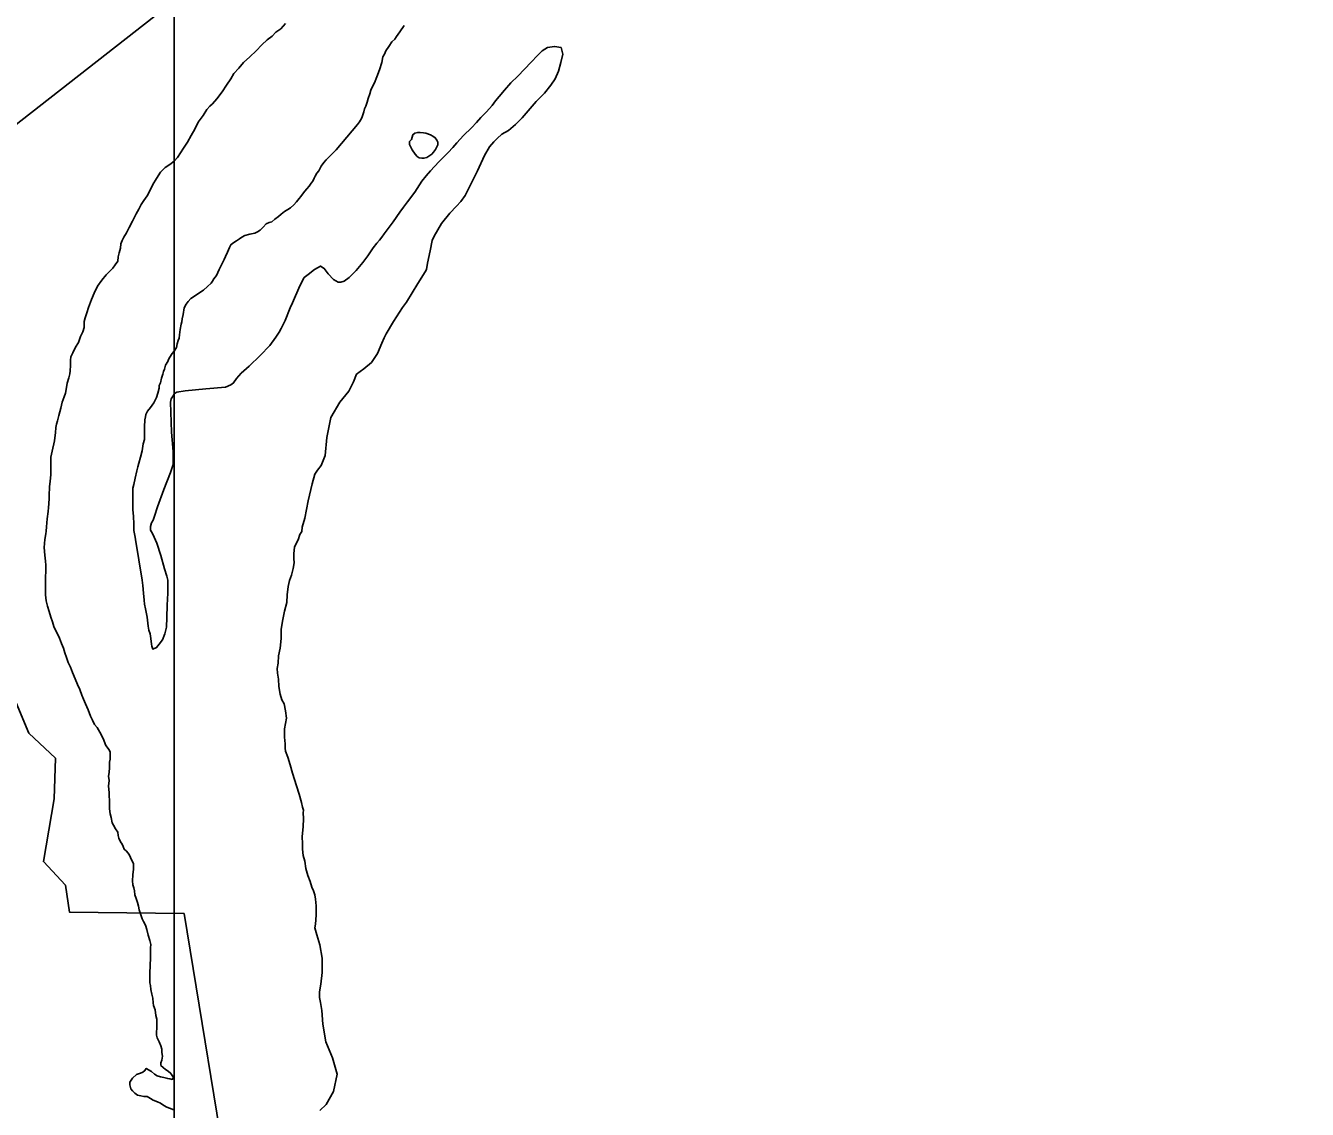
# Model space of a CAD drawing. Extents: x 1662474 to 1856135, y 779280 to 917889.
# Drawn here: x 1730904 to 1732039, y 802452 to 803412 of the extents above; entities that cross this region are included whole.
import ezdxf

# ---------------------------------------------------------------- set-up
doc = ezdxf.new("R2010")
doc.units = 0
for name, color, linetype in [('Exist Boundary Political City Limit New', 7, 'Continuous'), ('Exist Hydrographic Lake Shore', 7, 'Continuous'), ('Exist Utilities Electrical Transmission Line', 7, 'Continuous'), ('Map Preparation Boundary City Limit Buffer Line', 7, 'Continuous'), ('Map Preparation Inset Cut Line', 7, 'Continuous')]:
    doc.layers.add(name, color=color, linetype=linetype)

msp = doc.modelspace()

# ---------------------------------------------------------------- linework, layer by layer
at = {"layer": 'Exist Boundary Political City Limit New'}
msp.add_lwpolyline([(1731066.2, 801564.9), (1731129.1, 802109.3), (1731044.5, 802625.2), (1730943.1, 802626.4), (1730939.4, 802650.3), (1730920, 802671.3), (1730929.4, 802726.8), (1730930.6, 802762.8), (1730906.9, 802785.1), (1730884.5, 802838.6)], dxfattribs=at)
at = {"layer": 'Exist Hydrographic Lake Shore'}
for points in [[(1730939.5, 803086.2), (1730940.1, 803089.4), (1730941.1, 803094.9), (1730942.4, 803099.6), (1730943.2, 803103.1), (1730943.5, 803105.9), (1730943.8, 803110.7), (1730944, 803115.4), (1730944.2, 803118.3), (1730946.1, 803121.9), (1730948.5, 803126.7), (1730950.9, 803130.9), (1730951.9, 803133.5), (1730952.9, 803136.4), (1730954.8, 803140.3), (1730956.1, 803144.2), (1730956.1, 803147.1), (1730956.1, 803149.5), (1730956.9, 803152.9), (1730958.5, 803157.1), (1730960, 803161.9), (1730962.6, 803168.9), (1730964.8, 803174.7), (1730967.9, 803180.8), (1730971.6, 803186), (1730975.5, 803190.8), (1730978.6, 803193.9), (1730981.5, 803196.8), (1730983.6, 803199.6), (1730985.8, 803203.1), (1730986.2, 803206.8), (1730987, 803210.4), (1730988.1, 803214.4), (1730988.6, 803218.3), (1730989.6, 803221.2), (1730991.2, 803224.1), (1730993.4, 803228), (1730996, 803232.7), (1730998.9, 803238.5), (1731002.2, 803244.8), (1731004.4, 803249), (1731006.5, 803253.2), (1731008.9, 803256.6), (1731011.8, 803260.8), (1731014.1, 803265.2), (1731016.8, 803270.8), (1731020.1, 803276.3), (1731023.5, 803281.8), (1731027.8, 803285.8), (1731031.9, 803288.6), (1731035.6, 803291.5), (1731038.8, 803294.9), (1731041.4, 803298.9), (1731044, 803303.1), (1731047.6, 803308.3), (1731050.9, 803314.1), (1731054, 803319.9), (1731057.1, 803325.9), (1731061.4, 803331.9), (1731064.8, 803337.4), (1731067.4, 803340.3), (1731069.8, 803342.4), (1731073.6, 803346.6), (1731078.1, 803352.9), (1731082.1, 803358.7), (1731085.8, 803364.5), (1731088.6, 803369.2), (1731092.9, 803373.9), (1731097.2, 803378.9), (1731102.8, 803383.9), (1731108.2, 803389.1), (1731113.5, 803394.4), (1731118.2, 803398.9), (1731122.5, 803402.2), (1731125.9, 803405.7), (1731130.1, 803408.8), (1731134.2, 803413.3)], [(1731239.5, 803411.7), (1731235.6, 803405.9), (1731232.5, 803402), (1731231.1, 803399.6), (1731228.5, 803397.2), (1731225.9, 803393.1), (1731223.2, 803389.1), (1731222, 803386.2), (1731220.6, 803383.9), (1731219.6, 803378.9), (1731217.5, 803372.4), (1731215.1, 803366.3), (1731213, 803360.8), (1731211.2, 803357.1), (1731209.9, 803354.5), (1731209.1, 803351.1), (1731207.5, 803346.9), (1731206.5, 803343.8), (1731205.6, 803340.3), (1731204.4, 803337.9), (1731203.6, 803335.1), (1731202.2, 803330.9), (1731201.5, 803329.3), (1731199.9, 803326.4), (1731198.1, 803324.1), (1731179.1, 803301.5), (1731176.9, 803299.1), (1731174.5, 803296.8), (1731172.1, 803294.4), (1731170.2, 803292.8), (1731168.4, 803290.4), (1731166, 803287.1), (1731163.8, 803282.9), (1731162.1, 803280.8), (1731160.5, 803278.1), (1731159.8, 803276.6), (1731158.5, 803273.9), (1731157.1, 803272.1), (1731155.2, 803269.4), (1731153.2, 803267.1), (1731151.4, 803264.8), (1731149.5, 803262.4), (1731148, 803260.2), (1731146.4, 803258.4), (1731144.2, 803255.6), (1731141.6, 803252.7), (1731138.8, 803250.3), (1731136.4, 803248.8), (1731133.5, 803246.9), (1731130.6, 803244.5), (1731128, 803242.4), (1731124.9, 803240.1), (1731122.2, 803237.7), (1731119.9, 803237.2), (1731117.2, 803236.1), (1731114.4, 803233.2), (1731111.8, 803230.4), (1731109.6, 803228.8), (1731107.2, 803227.8), (1731102.8, 803226.9), (1731098.4, 803225.6), (1731095.8, 803224.3), (1731093.6, 803222.8)], [(1731024, 802942.4), (1731020.4, 802953.4), (1731018, 802958.7), (1731016.5, 802961.9), (1731014.9, 802964.8), (1731014.9, 802967.9), (1731015.6, 802971.3), (1731017.2, 802973.7), (1731018.2, 802977.1), (1731021.1, 802985.5), (1731026.6, 803000.7), (1731032.5, 803015.9), (1731034.9, 803023), (1731034.9, 803026.4), (1731034.9, 803034.3), (1731033.5, 803051.6), (1731032.8, 803069.4), (1731032.5, 803078.1), (1731033.2, 803081.2), (1731034.9, 803083.6), (1731035.9, 803085.8), (1731038, 803087.1), (1731045.6, 803088.1), (1731063.8, 803089.9), (1731081.2, 803091.5), (1731085.8, 803093.4), (1731088.4, 803095.2), (1731090.8, 803099.1), (1731095.2, 803103.9), (1731102.2, 803109.9), (1731111.8, 803119.3), (1731120.4, 803128.2), (1731125.9, 803135.6), (1731128.8, 803140.1), (1731130.4, 803143.2), (1731134, 803150.3), (1731138.5, 803161.6), (1731140.4, 803166.1), (1731147.1, 803181.2), (1731150.9, 803188.4), (1731154.5, 803191.2), (1731160, 803195.7), (1731165.2, 803198.6), (1731168.6, 803196.5), (1731172.1, 803191.8), (1731176.9, 803186.8), (1731181, 803184.4), (1731183.4, 803184.4), (1731186.2, 803185.2), (1731190.8, 803188.4), (1731196.8, 803194.7), (1731199.9, 803198.1), (1731202.8, 803201.8), (1731207.2, 803207.8), (1731212, 803214.9), (1731215.1, 803218.8), (1731217.5, 803221.7), (1731219.6, 803224.1), (1731221.8, 803227.2), (1731223.5, 803229.6), (1731229.6, 803237.9), (1731235.6, 803246.4), (1731238.8, 803250.8), (1731242.4, 803255.6), (1731248.8, 803264.2), (1731255.2, 803273.7), (1731258.8, 803278.4), (1731262.6, 803282.9), (1731270.2, 803291), (1731278.4, 803299.1), (1731282.4, 803303.6), (1731286, 803307.8), (1731292, 803314.1), (1731298.9, 803320.9), (1731303.6, 803325.6), (1731307.2, 803330.1), (1731312.2, 803335.1), (1731317.2, 803340.9), (1731320.4, 803344.8), (1731323.5, 803348.8), (1731328.2, 803354.5), (1731334, 803360.8), (1731340.1, 803366.8), (1731346.1, 803373.1), (1731351.9, 803379.2), (1731357.6, 803385.2), (1731361.6, 803389.1), (1731366.2, 803392.1), (1731372.6, 803393.1), (1731378.4, 803392.1), (1731379.8, 803386.2), (1731378.1, 803378.9), (1731376, 803371.3), (1731373.1, 803364.5), (1731369.2, 803358.7), (1731363.6, 803351.6), (1731356.4, 803344.2), (1731349.2, 803336.1), (1731343.8, 803329.8), (1731338, 803324.1)], [(1731338, 803324.1), (1731331.9, 803318.8), (1731325.9, 803315.4), (1731321.8, 803311.7), (1731318.8, 803308.6), (1731315.1, 803304.1), (1731310.6, 803296.5), (1731304.4, 803282.9), (1731297.5, 803269.4), (1731293.4, 803261.1), (1731289.6, 803255.8), (1731285.8, 803251.6), (1731279.8, 803245.6), (1731272.4, 803236.4), (1731266, 803225.1), (1731264.2, 803221.2), (1731262.4, 803212.2), (1731260.2, 803201.2), (1731259.2, 803195.7), (1731257.9, 803193.4), (1731251.6, 803183.1), (1731241.4, 803166.8), (1731238, 803161.9), (1731230.1, 803149.5), (1731223.5, 803138.5), (1731221.8, 803135.1), (1731219.6, 803130.4), (1731215.9, 803121.2), (1731210.6, 803113.3), (1731203.6, 803107.5), (1731197.2, 803102.8), (1731194.4, 803096), (1731190.5, 803087.8), (1731182.4, 803078.1), (1731174.5, 803064.5), (1731170.8, 803046.9), (1731169.5, 803030.9), (1731166, 803021.9), (1731162.6, 803018), (1731160.2, 803014.4), (1731157.9, 803005.9), (1731154.5, 802990.8), (1731151.4, 802975.5), (1731149.2, 802967.4), (1731148.8, 802963.7), (1731147.1, 802960.8), (1731145.4, 802956.1), (1731142.4, 802950.1), (1731141.6, 802943.8), (1731141.6, 802939.6), (1731141.9, 802935.9), (1731141.1, 802930.9), (1731139.5, 802924.9), (1731138, 802920.1), (1731136.6, 802914.9), (1731135.9, 802907.5), (1731135.4, 802900.7), (1731133.5, 802893.1), (1731131.9, 802885.8), (1731130.6, 802877.1), (1731130.4, 802868.7), (1731129.6, 802860.3), (1731128.2, 802853.4), (1731127.8, 802846.9), (1731127, 802842.2), (1731127.2, 802838), (1731128, 802832.8), (1731128.5, 802826.2), (1731129.6, 802819.6), (1731131.1, 802814.6), (1731133.2, 802810.9), (1731134.2, 802804.9), (1731135.1, 802798.3), (1731134.2, 802793.6), (1731133.5, 802788.9), (1731133.5, 802781.6), (1731134, 802775.5), (1731134, 802771.8), (1731134.2, 802769.2), (1731136.4, 802763.7), (1731138.5, 802756.9), (1731140.4, 802749.5), (1731142.4, 802744), (1731144.2, 802738.5), (1731146.4, 802730.9), (1731148.5, 802723.6), (1731149.5, 802719.6), (1731150.2, 802716.7), (1731150, 802714.4), (1731150.2, 802709.6), (1731150, 802702), (1731149.2, 802693.6), (1731149.5, 802687.1), (1731149.5, 802682.3), (1731150, 802676.8), (1731151.4, 802671.6), (1731152.4, 802665.2), (1731154, 802659), (1731156.1, 802653.8), (1731157.6, 802648.8)], [(1731246.6, 803301.5), (1731244.2, 803306.4), (1731244, 803308.8), (1731245.9, 803310.7), (1731246.6, 803312.8), (1731247.1, 803314.9), (1731249, 803316.4), (1731251.4, 803316.9), (1731253.5, 803316.9), (1731256.4, 803316.7), (1731258.5, 803316.2), (1731262.6, 803314.9), (1731264.8, 803313.6), (1731266.9, 803312.2), (1731268.4, 803310.1), (1731269.2, 803308.3), (1731269.2, 803305.9), (1731268.4, 803304.1), (1731267.1, 803301.8), (1731265.5, 803299.4), (1731264, 803297.8), (1731261.4, 803296), (1731259.5, 803294.9), (1731256.9, 803294.1), (1731255, 803294.1), (1731252.6, 803294.4), (1731250.9, 803295.7), (1731249.2, 803297.6), (1731246.6, 803301.5)], [(1731093.6, 803222.8), (1731091, 803220.9), (1731087.6, 803218.8), (1731086, 803217.5), (1731084.8, 803215.1)], [(1731084.8, 803215.1), (1731082.9, 803210.9), (1731081.2, 803207), (1731080, 803204.4), (1731077.6, 803199.6), (1731075.5, 803195.7), (1731073.1, 803190.4), (1731070.8, 803187.3), (1731069.8, 803185.2), (1731068.4, 803183.6), (1731065.2, 803180.5), (1731061.6, 803177.3), (1731057.6, 803174.7), (1731053.8, 803172.1), (1731050.6, 803170), (1731048, 803167.1), (1731046.4, 803164.8), (1731044.5, 803161.6), (1731043.8, 803155.8), (1731042.8, 803151.9), (1731042.4, 803149.2), (1731041.9, 803147.1), (1731041.1, 803142.4), (1731040.4, 803137.7), (1731040.1, 803134.8), (1731039.2, 803132.8), (1731038.5, 803129.8), (1731037.8, 803126.4), (1731035.6, 803123.2), (1731034, 803121.2), (1731031.9, 803118), (1731030.6, 803115.9), (1731030.1, 803114.1), (1731028.2, 803110.9), (1731027.2, 803107.2), (1731026.4, 803105.2), (1731025.6, 803102.8), (1731024.4, 803099.4), (1731023.5, 803095.2), (1731022.5, 803092.8), (1731022.5, 803090.4), (1731021.4, 803086.2), (1731020.1, 803082.3), (1731017.8, 803077.6), (1731014.9, 803073.4), (1731012.2, 803070), (1731010.6, 803067.1), (1731010.4, 803065.2), (1731009.9, 803062.4), (1731009.6, 803056.3), (1731009.6, 803050.3), (1731009.6, 803047.7), (1731009.4, 803045.1), (1731008.4, 803041.1), (1731007.5, 803035.1), (1731006, 803029.3), (1731004.4, 803024.1), (1731003.6, 803020.9), (1731002.8, 803017.2), (1731001.2, 803010.9), (1730999.9, 803005.2), (1730999.1, 803002), (1730999.1, 802999.1), (1730999.1, 802994.4), (1730999.1, 802989.7), (1730999.1, 802986.8), (1730999.1, 802983.1), (1730999.6, 802976.8), (1730999.9, 802970.5), (1731000.1, 802967.6), (1730999.9, 802964.5), (1731001.2, 802958.7), (1731001.5, 802956.4), (1731007.5, 802920.6), (1731008, 802915.9), (1731008.6, 802909.1), (1731009.1, 802902.8), (1731009.4, 802899.1), (1731010.4, 802895.2), (1731011.8, 802887.6), (1731012.8, 802879.9), (1731013.2, 802876.3), (1731014.4, 802872.9), (1731015.1, 802868.7), (1731015.6, 802863.9), (1731015.9, 802862.1), (1731016.8, 802859.5), (1731020.1, 802860.8), (1731022.5, 802863.7), (1731025.4, 802867.6), (1731027.5, 802873.1), (1731028.8, 802878.9), (1731029.2, 802887.3), (1731029.6, 802898.3), (1731030.1, 802909.1), (1731030.1, 802915.7), (1731030.1, 802920.4), (1731029.2, 802924.1), (1731027.2, 802930.6), (1731024, 802942.4)], [(1730990.5, 802684.7), (1730989.6, 802686.6), (1730988.1, 802688.9), (1730986.8, 802692.1), (1730986.2, 802694.4), (1730985.8, 802697.3), (1730983.9, 802700.4), (1730982.1, 802703.6), (1730980.8, 802705.7), (1730979.8, 802710.4), (1730979.1, 802713.6), (1730978.9, 802715.7), (1730978.6, 802718.3), (1730978.4, 802721.9), (1730978.4, 802725.9), (1730978.1, 802728.8), (1730978.1, 802732.4), (1730977.6, 802738), (1730978.1, 802743.2), (1730977.6, 802746.9), (1730978.1, 802750.3), (1730978.4, 802754.5), (1730978.6, 802759.2), (1730979.1, 802762.1), (1730979.1, 802764.8), (1730979.1, 802768.2), (1730978.1, 802770.2), (1730975.2, 802774.2), (1730972.9, 802780.2), (1730970, 802785.8), (1730967.4, 802789.9), (1730965.2, 802792.8), (1730963.4, 802796.5), (1730961.6, 802800.2), (1730959.5, 802805.7), (1730957.1, 802810.9), (1730955.5, 802815.1), (1730954, 802818.8), (1730952.1, 802823.6), (1730950.2, 802828), (1730948, 802833.2), (1730945.6, 802838.8), (1730943.8, 802843.5), (1730941.9, 802847.7), (1730940.4, 802851.9), (1730938.8, 802856.1), (1730937.8, 802860.3), (1730935.9, 802864.5), (1730934.2, 802869.2), (1730932.5, 802872.9), (1730930.6, 802876.3), (1730929.2, 802879.4), (1730928, 802883.6), (1730926.4, 802887.8), (1730924.9, 802892.8), (1730923.5, 802897.6), (1730922.5, 802902.2), (1730921.8, 802907.5), (1730921.8, 802913.6), (1730921.8, 802917.5), (1730921.8, 802920.6), (1730921.8, 802923.8), (1730922, 802927.8), (1730922, 802931.7), (1730922, 802933.8), (1730921.8, 802937.2), (1730921.1, 802942.7), (1730920.6, 802949.5), (1730921.1, 802956.4), (1730922, 802961.6), (1730922.5, 802963.9), (1730922.8, 802967.6), (1730923.2, 802974.7), (1730924.1, 802981.2), (1730924.4, 802984.7), (1730924.6, 802988.1), (1730924.9, 802993.1), (1730924.9, 802997.8), (1730925.4, 803000.7), (1730925.4, 803003.1), (1730925.9, 803008.1), (1730926.4, 803013.8), (1730926.4, 803018.6), (1730926.6, 803022.8), (1730926.4, 803025.9), (1730926.6, 803029.3), (1730927, 803032.2), (1730928.2, 803037.4), (1730929.2, 803041.1), (1730929.9, 803043.8), (1730930.1, 803046.4), (1730930.6, 803051.1), (1730930.9, 803055.8), (1730931.6, 803058.7), (1730932.5, 803061.6), (1730933.5, 803066.3), (1730935.4, 803072.9), (1730936.6, 803078.1), (1730938.2, 803082.9), (1730939.5, 803086.2)], [(1731035.4, 802451.6), (1731031.6, 802452.9), (1731029.2, 802453.8), (1731026.6, 802455.3), (1731023.5, 802457.4), (1731021.1, 802458.7), (1731017.2, 802460), (1731014.9, 802461.6), (1731011.8, 802463.2), (1731008.9, 802463.2), (1731006.2, 802463.9), (1731003.4, 802464.5), (1731000.8, 802466.3), (1730998.9, 802468.2), (1730997.5, 802470), (1730996.5, 802473.7), (1730996.5, 802476.1), (1730998.9, 802479.4), (1731002.5, 802482.9), (1731005.8, 802483.9), (1731008, 802484.7), (1731009.9, 802486.2), (1731011, 802488.1), (1731015.6, 802485.5), (1731018.2, 802483.1), (1731020.6, 802481.6), (1731023.5, 802480.8), (1731026.6, 802480), (1731030.1, 802479.2), (1731031.9, 802478.9), (1731034, 802478.4), (1731035.1, 802480.2), (1731032.8, 802483.6), (1731030.4, 802485.8), (1731028, 802487.1), (1731025.9, 802488.9), (1731024, 802490.8), (1731024, 802493.1), (1731024.9, 802495.4), (1731025.4, 802498.9), (1731024.9, 802502.3), (1731024.9, 802505.2), (1731024, 802508.1), (1731022.5, 802511.8), (1731020.6, 802515.1), (1731020.1, 802517.5), (1731020.1, 802519.9), (1731020.4, 802524.1), (1731020.4, 802528.2), (1731020.4, 802531.7), (1731019.6, 802535.1), (1731018.8, 802540.1), (1731017.5, 802543.8), (1731017.2, 802546.1), (1731016.8, 802550.3), (1731015.9, 802554), (1731015.1, 802557.9), (1731014.9, 802561.6), (1731014.1, 802563.9), (1731014.1, 802567.1), (1731014.1, 802572.4), (1731014.4, 802579.4), (1731014.9, 802586), (1731014.9, 802591.2), (1731014.9, 802594.9), (1731015.1, 802597.8), (1731014.1, 802601.5), (1731012.8, 802606.2), (1731011.5, 802611.2), (1731010.4, 802615.1), (1731008.6, 802618.3), (1731007.5, 802620.6), (1731006.2, 802624.3), (1731004.6, 802628.5), (1731004.1, 802631.7), (1731003.4, 802635.1), (1731002, 802638.5), (1731000.8, 802641.9), (1731000.5, 802645.3), (1730999.9, 802648.2), (1730999.1, 802650.6), (1730998.9, 802654.2), (1730999.1, 802659.5), (1730999.6, 802664.5), (1730999.6, 802667.9), (1730999.6, 802669.5), (1730998.6, 802671.8), (1730997.2, 802675), (1730996, 802677.6), (1730993.6, 802680.5), (1730991.5, 802682.3), (1730990.5, 802684.7)], [(1731157.6, 802648.8), (1731159.2, 802645.3), (1731160.2, 802641.9), (1731160.8, 802638), (1731161.4, 802632.2), (1731161.6, 802623.8), (1731160.8, 802615.9), (1731160.2, 802612.5), (1731162.1, 802606.5), (1731164.8, 802597.6), (1731166.9, 802585.8), (1731166.9, 802573.1), (1731165.5, 802562.9), (1731164.5, 802556.1), (1731164.5, 802551.1), (1731165.2, 802546.4), (1731166.4, 802539.3), (1731167.4, 802527.2), (1731170, 802511.8), (1731176, 802497.6), (1731180, 802483.1), (1731176.9, 802467.6), (1731170.2, 802456.1), (1731164.8, 802450.8)]]:
    msp.add_lwpolyline(points, dxfattribs=at)
at = {"layer": 'Exist Utilities Electrical Transmission Line'}
msp.add_lwpolyline([(1736395.7, 807297.2), (1735899.5, 806994.5), (1735494, 806746.1), (1735040, 806470.7), (1734709.1, 806257.5), (1734529.1, 806124), (1734129, 805816.1), (1733609.4, 805397.6), (1733027.2, 804949.9), (1732530.1, 804571.1), (1731872.8, 804064.5), (1731588.2, 803850.7), (1731167.6, 803536.7), (1730692.6, 803165.6)], dxfattribs=at)
at = {"layer": 'Map Preparation Boundary City Limit Buffer Line'}
msp.add_lwpolyline([(1731066.2, 801564.9), (1731129.1, 802109.3), (1731044.5, 802625.2), (1730943.1, 802626.4), (1730939.4, 802650.3), (1730920, 802671.3), (1730929.4, 802726.8), (1730930.6, 802762.8), (1730906.9, 802785.1), (1730884.5, 802838.6)], dxfattribs=at)
at = {"layer": 'Map Preparation Inset Cut Line'}
for points in [[(1731035.7, 782767.4), (1668486.3, 782767.4), (1668486.3, 826588.1), (1731035.7, 826588.1)], [(1793585.1, 782767.4), (1731035.7, 782767.4), (1731035.7, 826588.1), (1793585.1, 826588.1)]]:
    msp.add_lwpolyline(points, close=True, dxfattribs=at)

doc.saveas('drawing.dxf')
